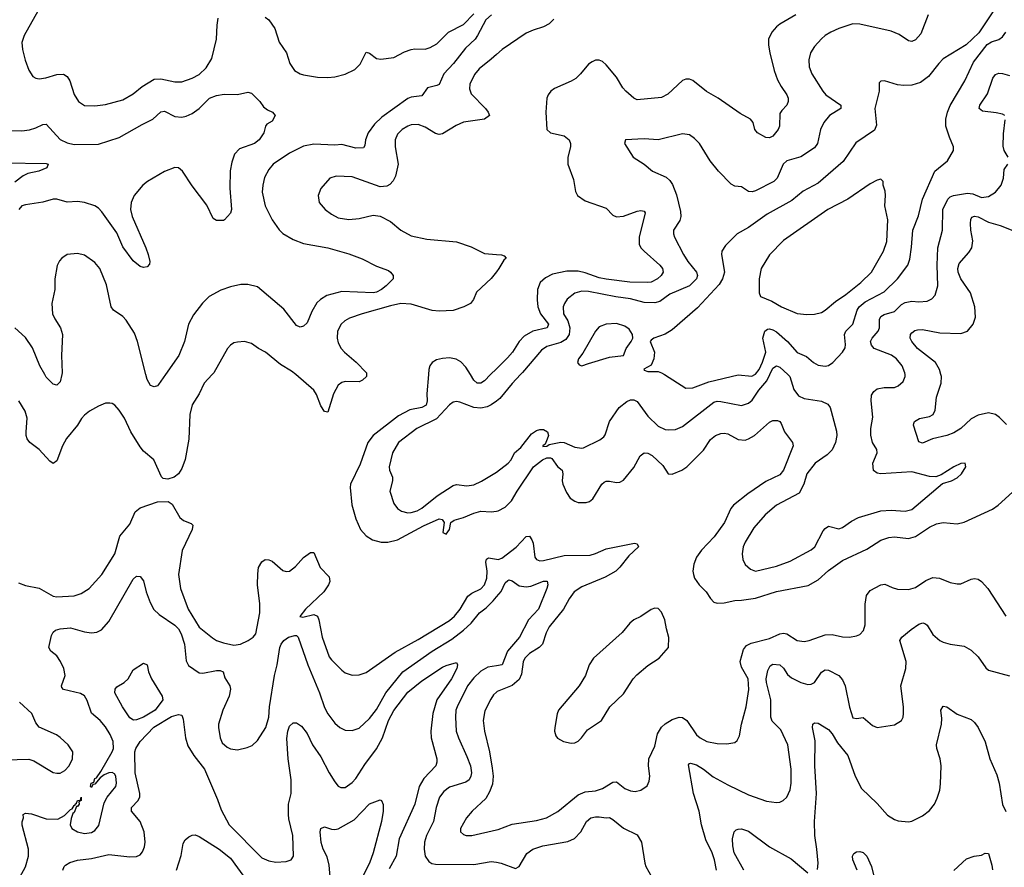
# Model space of a CAD drawing. Header units: inches. Extents: x 1682530 to 1839546, y 640742 to 791647.
# Tile 855 of 923: x 1817257 to 1822921, y 737166 to 742041. Entities that reach past the tile are written whole.
import ezdxf

# ---------------------------------------------------------------- set-up
doc = ezdxf.new("R2010")
doc.units = ezdxf.units.IN
doc.header["$MEASUREMENT"] = 0
for name, color, linetype in [('B8713', 7, 'Continuous'), ('B8714', 7, 'Continuous'), ('B8723', 7, 'Continuous'), ('B8724', 7, 'Continuous')]:
    doc.layers.add(name, color=color, linetype=linetype)

msp = doc.modelspace()

# ---------------------------------------------------------------- linework, layer by layer
at = {"layer": 'B8713', "color": 5}
for points, elevation in [([(1818364, 740000), (1818318, 739950), (1818290, 739889.3), (1818250, 739826.6), (1818236.1, 739770), (1818230, 739628), (1818209, 739511), (1818190, 739459.3), (1818170, 739429.4), (1818146, 739410), (1818110, 739398), (1818083.2, 739403.2), (1818072.3, 739412.3), (1818029.6, 739510), (1817970, 739560.5), (1817950, 739584.2), (1817896.4, 739670), (1817860.5, 739750), (1817830, 739796), (1817803.9, 739823.9), (1817790, 739833.2), (1817775.5, 739835.5), (1817750, 739835.1), (1817710, 739818.4), (1817659.1, 739790), (1817630, 739767.3), (1817612.5, 739747.5), (1817590.3, 739710), (1817526.6, 739633.4), (1817503.9, 739590), (1817470, 739503.7), (1817450, 739489.6), (1817430, 739502.9), (1817369.8, 739569.8), (1817316.3, 739610), (1817301.1, 739630), (1817294.7, 739650), (1817294.5, 739670), (1817300.4, 739750), (1817289.7, 739790), (1817252.8, 739850)], 680), ([(1817500, 740000), (1817490, 739959.3), (1817470, 739939.5), (1817450, 739945.6), (1817410, 739986), (1817401.9, 740000)], 660), ([(1818095.6, 740000), (1818056.2, 739943.8), (1818050, 739936), (1818030, 739929.2), (1818010, 739937), (1817990, 739972.7), (1817983, 740000)], 660), ([(1819252.3, 740000), (1819251.7, 739990), (1819230, 739968.6), (1819210, 739957.6), (1819130, 739960.7), (1819110, 739954.8), (1819090, 739939.2), (1819063.2, 739890), (1819030, 739784.5), (1819010, 739787.8), (1818990, 739821.3), (1818965.1, 739885.1), (1818949.9, 739909.9), (1818845, 740000)], 680), ([(1819608.9, 740000), (1819599.6, 739890), (1819602, 739850), (1819595.7, 739824.3), (1819570, 739811.4), (1819502.3, 739797.7), (1819436.9, 739763.1), (1819290.2, 739650), (1819260.2, 739610), (1819215.6, 739484.4), (1819160.9, 739370), (1819157.4, 739350), (1819168.1, 739251.9), (1819190.8, 739170.8), (1819218.6, 739110), (1819250, 739072.7), (1819286.4, 739050), (1819336.6, 739036.6), (1819375.8, 739035.8), (1819430.7, 739049.3), (1819579.4, 739130), (1819670.2, 739170.2), (1819687.5, 739167.5), (1819698.8, 739150), (1819692, 739092), (1819710, 739082), (1819728.7, 739110), (1819737, 739150), (1819756.4, 739163.6), (1819810, 739177.6), (1819870, 739203), (1819910, 739214), (1819970.1, 739210.1), (1820000, 739214.3)], 720), ([(1819965.7, 740000), (1819930, 739965), (1819910, 739950.9), (1819889.7, 739950), (1819870, 739968.5), (1819850.5, 740000)], 720), ([(1820000, 739848.1), (1819970, 739825.8), (1819946.1, 739813.9), (1819910, 739806.1), (1819870, 739811.4), (1819790, 739842.4), (1819770, 739846), (1819750, 739841.1), (1819730, 739827.1), (1819654.8, 739745.2), (1819541.5, 739690), (1819436.9, 739610), (1819401.6, 739550), (1819382.8, 739470), (1819383.6, 739450), (1819401.5, 739410), (1819401.2, 739390), (1819386.7, 739330), (1819410, 739258.8), (1819430, 739230.6), (1819454, 739214), (1819490, 739204.4), (1819510, 739206.4), (1819542.8, 739217.2), (1819570, 739232.2), (1819657.8, 739302.2), (1819750, 739362.4), (1819770, 739368.3), (1819830, 739359.8), (1819870, 739366.4), (1819913.1, 739386.9), (1820000, 739439.3)], 740), ([(1817250, 738802), (1817290, 738786.7), (1817370, 738772), (1817450, 738725.8), (1817470, 738722.2), (1817570, 738728.1), (1817610, 738740.2), (1817656.9, 738770), (1817730, 738850.4), (1817805.4, 738970), (1817833.3, 739070), (1817890, 739140.3), (1817922, 739210), (1817950, 739234.2), (1818050, 739269), (1818111, 739270), (1818134.9, 739254.9), (1818177.5, 739177.5), (1818200.2, 739160.2), (1818243.1, 739143.1), (1818253.5, 739133.5), (1818250.3, 739110), (1818191.2, 738988.8), (1818170.2, 738850), (1818182.8, 738770), (1818226.2, 738650), (1818290, 738547.4), (1818365.8, 738485.8), (1818390, 738470.2), (1818430, 738456.5), (1818490, 738443.8), (1818526.6, 738450), (1818570.7, 738470), (1818599.8, 738490), (1818615.6, 738510), (1818639.1, 738630), (1818638.2, 738681.8), (1818624.7, 738790), (1818626.4, 738853.6), (1818630.8, 738890), (1818650, 738923.7), (1818670, 738936), (1818690, 738935.6), (1818710, 738926.3), (1818770, 738873.8), (1818790, 738866.7), (1818810, 738869), (1818843.5, 738896.5), (1818890, 738948.9), (1818930, 738976.4), (1818950, 738977.3), (1818986.5, 738890), (1819037.1, 738837.1), (1819041.1, 738810), (1819034.4, 738790), (1819007, 738750), (1818902, 738650), (1818867.8, 738607.8), (1818885.8, 738605.8), (1818950, 738619.4), (1818970.1, 738610.1), (1818978.5, 738590), (1818997.8, 738490), (1819037, 738377), (1819050, 738358.9), (1819110, 738299.5), (1819130, 738285.3), (1819170, 738271.7), (1819210, 738272.9), (1819250, 738286.7), (1819417.3, 738402.7), (1819550, 738476.6), (1819730, 738585.6), (1819757.8, 738610), (1819791.7, 738650), (1819835, 738725), (1819857.9, 738742.1), (1819910, 738768.8), (1819930.5, 738790), (1819945.3, 738830), (1819945.4, 738870), (1819938.2, 738921.8), (1819942.3, 738937.7), (1819954.6, 738945.4), (1820000, 738938.2)], 680), ([(1817258, 737110), (1817291.5, 737168.5), (1817307.9, 737230), (1817307.1, 737270), (1817271.2, 737408.8), (1817271.6, 737428.4), (1817279, 737450), (1817278, 737470), (1817290, 737478), (1817326, 737474), (1817410, 737445.5), (1817477.4, 737442.6), (1817515.8, 737464.2), (1817550, 737498.7), (1817558.2, 737501.8), (1817570, 737522), (1817577, 737523), (1817577, 737530), (1817584.8, 737535.2), (1817590, 737550.2), (1817607.7, 737552.3), (1817610.5, 737570.5), (1817611.7, 737550), (1817598, 737542), (1817598.7, 737530), (1817590, 737515.1), (1817584, 737516), (1817570, 737482), (1817563.6, 737476.4), (1817553.7, 737446.3), (1817548.5, 737410), (1817557.6, 737390), (1817590, 737370.3), (1817630, 737361.5), (1817670, 737366), (1817690, 737377.1), (1817713.2, 737406.8), (1817742.5, 737537.5), (1817759.8, 737570), (1817809.7, 737630), (1817815, 737650), (1817810.8, 737690), (1817803.1, 737703.1), (1817790, 737712.4), (1817770, 737709.8), (1817742.3, 737697.7), (1817719.9, 737680.1), (1817690, 737644.2), (1817678, 737642), (1817670, 737626), (1817663.7, 737630), (1817669, 737650), (1817683.3, 737656.7), (1817690, 737677), (1817698.4, 737681.6), (1817723.3, 737716.7), (1817789.2, 737830), (1817796.8, 737850), (1817794.5, 737890), (1817777.8, 737930), (1817750, 737974.8), (1817720.4, 738010), (1817670, 738053.3), (1817645.7, 738125.7), (1817630, 738152.6), (1817606.5, 738166.5), (1817508.9, 738188.9), (1817500.4, 738200.4), (1817497.4, 738210), (1817519.3, 738270), (1817510.8, 738310), (1817492.4, 738350), (1817470, 738382.6), (1817437, 738410), (1817424.4, 738430), (1817440.2, 738499.8), (1817450, 738519.5), (1817462.9, 738530), (1817490, 738538.3), (1817550, 738543.2), (1817630, 738520.2), (1817670, 738514.2), (1817701.2, 738518.8), (1817728.2, 738531.8), (1817770, 738579.5), (1817910, 738823), (1817930, 738840.5), (1817950, 738838), (1817970, 738814.8), (1817985.3, 738750), (1818008.6, 738688.6), (1818029.4, 738649.4), (1818059.8, 738619.8), (1818150, 738558.3), (1818170, 738537.8), (1818187, 738510), (1818204.5, 738450), (1818214.2, 738354.2), (1818227.8, 738327.8), (1818290, 738284.4), (1818310, 738282), (1818390, 738298.4), (1818410, 738298.5), (1818428, 738290), (1818436.7, 738256.7), (1818466, 738210), (1818470.2, 738190), (1818461.3, 738150), (1818426.2, 738070), (1818401.5, 737990), (1818400.3, 737970), (1818410, 737911.3), (1818422.5, 737882.5), (1818450, 737856.5), (1818470, 737847.2), (1818510, 737842), (1818565.3, 737854.7), (1818593.7, 737866.3), (1818624.4, 737895.6), (1818672.2, 737970), (1818689.8, 738030.2), (1818694.8, 738090), (1818722.5, 738270), (1818737.9, 738330), (1818753.6, 738430), (1818761.3, 738450), (1818776.5, 738470), (1818803.9, 738490), (1818840.2, 738500.2), (1818850, 738500.2), (1818859.3, 738490), (1818914.6, 738330), (1818982.5, 738170), (1819010, 738084.9), (1819030, 738048.9), (1819070, 737995.8), (1819098, 737970), (1819130, 737954.9), (1819170, 737953.1), (1819210, 737967.4), (1819270, 738022), (1819310, 738074.6), (1819363.7, 738170), (1819461.5, 738290), (1819630, 738409), (1819742.2, 738477.8), (1819810, 738529.5), (1819854, 738570), (1819902.4, 738630), (1819941.3, 738658.7), (1819981.1, 738698.9), (1820000, 738721.5)], 660), ([(1817504.5, 737150), (1817512.3, 737170), (1817521.4, 737178.5), (1817546.2, 737193.8), (1817590, 737206.3), (1817670, 737217.4), (1817770, 737239.6), (1817890, 737225.8), (1817930, 737228.1), (1817950, 737238.7), (1817964.2, 737255.8), (1817975.7, 737284.3), (1817979.8, 737310), (1817973.4, 737370), (1817949.8, 737430), (1817900.8, 737490), (1817900.8, 737510), (1817939, 737550), (1817948.7, 737571.3), (1817949.2, 737590.8), (1817922.4, 737710), (1817919.6, 737830), (1817925.3, 737850), (1817950, 737890), (1818028.6, 737971.4), (1818130, 738034), (1818170, 738045.7), (1818190, 738040.7), (1818198, 738018), (1818211.9, 737910), (1818225, 737865), (1818258, 737810), (1818319.4, 737730), (1818395.6, 737555.6), (1818416.7, 737496.7), (1818462.8, 737410), (1818650, 737220.3), (1818690, 737204.2), (1818730, 737195.3), (1818790, 737199.3), (1818819, 737210), (1818831.8, 737230), (1818828.2, 737350), (1818805, 737445), (1818802.9, 737470), (1818803.2, 737530), (1818818.4, 737590), (1818818.4, 737670), (1818802.5, 737790), (1818793.2, 737906.8), (1818799.3, 737950), (1818810, 737977.1), (1818830, 737997.1), (1818850, 737996.4), (1818877.5, 737977.5), (1818910, 737935.5), (1818940.7, 737870), (1818990, 737802), (1819037.8, 737710), (1819070, 737658.7), (1819090, 737633.7), (1819104.7, 737624.7), (1819130, 737624.7), (1819170, 737654), (1819190, 737676.9), (1819241.8, 737758.2), (1819310, 737847.4), (1819343.5, 737910), (1819379.4, 738010), (1819410, 738068.6), (1819490, 738172.7), (1819570, 738239.3), (1819690, 738316.9), (1819710, 738327.4), (1819770, 738344.7), (1819776.3, 738330), (1819771.6, 738310), (1819741, 738250), (1819655.8, 738130), (1819634, 738050), (1819622.7, 737950), (1819623.7, 737910), (1819655.8, 737790), (1819657.3, 737770), (1819650.2, 737750), (1819582.9, 737677.1), (1819555.5, 737630), (1819530.1, 737530), (1819440.1, 737330), (1819423.5, 737230), (1819381.8, 737158.2)], 640), ([(1820000, 738325.2), (1819950, 738317.8), (1819910, 738294), (1819870, 738255.2), (1819834.1, 738210), (1819773.7, 738090), (1819766.8, 738070), (1819763.2, 738030), (1819767.6, 737950), (1819780.7, 737910), (1819830, 737803.7), (1819849.5, 737750), (1819856.3, 737710), (1819853.1, 737690), (1819842.2, 737670), (1819824.2, 737655.8), (1819730, 737627.9), (1819697.7, 737602.3), (1819672.9, 737570), (1819653.8, 737510), (1819636.8, 737430), (1819598, 737350), (1819585, 737310), (1819583.8, 737270), (1819590.2, 737230.2), (1819610, 737199.5), (1819628.6, 737188.6), (1819650, 737183.8), (1819870, 737181.7), (1819970, 737200.2), (1820000, 737194.9)], 660), ([(1820000, 738174.2), (1819982.5, 738157.5), (1819966.6, 738133.4), (1819933.3, 738066.7), (1819922.5, 738010), (1819930.1, 737950.1), (1819959.8, 737830), (1819975.7, 737735.7), (1819980.1, 737690), (1819976, 737644), (1819960.4, 737599.5), (1819938, 737562), (1819860.4, 737490), (1819826.7, 737450), (1819792.4, 737390), (1819793, 737370), (1819810, 737354.9), (1819824.7, 737350), (1819858, 737350), (1820000, 737381.8)], 680), ([(1817176.1, 737783.9), (1817310, 737788), (1817338.4, 737778.4), (1817450, 737712), (1817470, 737707), (1817490, 737708.5), (1817517.2, 737722.8), (1817542.4, 737750), (1817560.5, 737790), (1817562.9, 737830), (1817535.6, 737870), (1817490, 737913.3), (1817468.5, 737928.5), (1817370, 737973), (1817350, 737997), (1817326.9, 738050), (1817256.3, 738116.3)], 680), ([(1819045.8, 737090), (1819038.1, 737178.1), (1819026.4, 737226.4), (1819003.8, 737270), (1818991.5, 737308.5), (1818984.7, 737370), (1818989.7, 737390.3), (1819010, 737398), (1819050, 737385.5), (1819070, 737383.8), (1819090, 737388.2), (1819180.5, 737439.5), (1819270, 737530.6), (1819330, 737554.8), (1819338, 737550), (1819347.3, 737527.3), (1819348, 737490), (1819337.6, 737430), (1819290, 737249.5), (1819268.6, 737190), (1819229, 737111)], 620), ([(1818158.4, 737150), (1818186.6, 737233.4), (1818196.9, 737303.1), (1818210, 737324), (1818230, 737340.7), (1818250, 737350.7), (1818267.2, 737352.8), (1818290, 737343.8), (1818405.3, 737270), (1818470, 737219.2), (1818566.5, 737086.5)], 620)]:
    msp.add_lwpolyline(points, dxfattribs=dict(at, elevation=elevation))
at = {"layer": 'B8713', "color": 5, "elevation": 640}
msp.add_lwpolyline([(1817912.4, 738012.4), (1817890, 738026), (1817848.6, 738090), (1817804.7, 738170), (1817807, 738190), (1817816.1, 738203.9), (1817858, 738230), (1817880.7, 738250), (1817910, 738302), (1817970, 738340.7), (1817990.4, 738330.4), (1817998, 738290), (1818014.9, 738250), (1818077.6, 738150), (1818080.3, 738130), (1818035.8, 738070), (1817970, 738029.9), (1817930, 738013.8)], close=True, dxfattribs=at)
at = {"layer": 'B8714', "color": 5}
for points, elevation in [([(1817361.3, 742090), (1817283.7, 741950), (1817270.3, 741910), (1817272.9, 741870), (1817288.1, 741808.1), (1817310, 741750.8), (1817333.8, 741713.8), (1817350, 741704.9), (1817370, 741701.1), (1817407, 741707), (1817470, 741725.5), (1817510, 741727.6), (1817530, 741715.3), (1817546.3, 741690), (1817571.3, 741611.3), (1817595.5, 741570), (1817630, 741548.7), (1817690, 741546), (1817750, 741554.3), (1817850, 741581.5), (1817910, 741614.3), (1817962.4, 741657.6), (1818030, 741699.3), (1818070, 741701.5), (1818150, 741684.5), (1818190, 741684.2), (1818250, 741704.7), (1818290, 741726.5), (1818330, 741764.2), (1818362, 741818), (1818389.7, 741930), (1818392.4, 742010), (1818398.9, 742050)], 660), ([(1819970.7, 742070), (1819939.3, 742040.7), (1819891.1, 741950), (1819876.9, 741930), (1819822.5, 741877.5), (1819752.9, 741790), (1819697.6, 741730), (1819670, 741669.4), (1819657.4, 741662.6), (1819604, 741650), (1819570, 741604.2), (1819510, 741596.8), (1819490, 741588.6), (1819339.9, 741480.1), (1819298.5, 741441.5), (1819260.9, 741390), (1819246.9, 741350), (1819242, 741318), (1819234.8, 741305.2), (1819190, 741303.2), (1819110, 741322.9), (1819070, 741319.6), (1818950, 741324.6), (1818890, 741314.6), (1818810, 741273.5), (1818715.3, 741210), (1818690, 741180.5), (1818665.8, 741134.2), (1818655, 741090), (1818652.8, 741050), (1818669.4, 740970), (1818710.2, 740890), (1818750, 740832.7), (1818770, 740812.3), (1818830, 740777.8), (1818890, 740754.1), (1819030, 740729.2), (1819150, 740695.6), (1819226.6, 740666.6), (1819310, 740623), (1819378, 740598), (1819390.8, 740590), (1819406, 740570), (1819406, 740550), (1819365.5, 740510), (1819338.4, 740490), (1819310, 740474.5), (1819290, 740469.9), (1819110, 740477.4), (1819024.9, 740455.1), (1818987.8, 740432.2), (1818967.1, 740412.9), (1818936.8, 740363.2), (1818910, 740297.2), (1818890, 740278), (1818870, 740272.3), (1818850, 740282), (1818776.4, 740376.4), (1818625.7, 740505.7), (1818570, 740518.2), (1818530, 740518.5), (1818470, 740505.4), (1818414, 740486), (1818348, 740450), (1818309, 740411), (1818256.9, 740343.1), (1818229.1, 740290.9), (1818204.9, 740190), (1818172.8, 740110), (1818095.6, 740000)], 660), ([(1818670, 742056.9), (1818690, 742040.2), (1818725.2, 741990), (1818750, 741913), (1818791.4, 741851.4), (1818810.3, 741790), (1818837.6, 741750), (1818870, 741730.2), (1818890, 741724.7), (1818970, 741711.1), (1819030, 741708.7), (1819070, 741712.5), (1819130, 741727.5), (1819185.7, 741754.3), (1819215, 741785), (1819250, 741855.5), (1819270, 741848.8), (1819310, 741819.2), (1819335.2, 741815.2), (1819410, 741824.1), (1819470, 741857.1), (1819510, 741869.3), (1819530, 741873.5), (1819590, 741871.1), (1819618.7, 741881.3), (1819656.4, 741903.6), (1819723.6, 741970), (1819810, 742014), (1819870, 742074.4)], 660), ([(1820000, 741841), (1819970, 741813.5), (1819900.3, 741759.7), (1819874.1, 741725.9), (1819846.9, 741670), (1819844.3, 741644.3), (1819854.8, 741614.8), (1819936.9, 741530), (1819952.8, 741510), (1819959.5, 741490), (1819930.1, 741469.9), (1819810, 741452.1), (1819767.7, 741432.3), (1819690, 741384.5), (1819670, 741381.1), (1819650, 741386.2), (1819590, 741422.9), (1819550, 741438.5), (1819510, 741436.2), (1819490, 741429.8), (1819458, 741410), (1819430, 741382.4), (1819416.5, 741350), (1819417.7, 741310), (1819434, 741210), (1819418.3, 741141.6), (1819405.8, 741114.2), (1819387.2, 741092.8), (1819370, 741083.5), (1819330, 741079.8), (1819170, 741138.5), (1819077.6, 741142.4), (1819042, 741130), (1818988.7, 741071.3), (1818973.4, 741030), (1818979.1, 740990), (1819014, 740950), (1819050, 740923.1), (1819090, 740902), (1819150, 740891.6), (1819210, 740898.9), (1819290, 740917), (1819330, 740912), (1819390, 740880.9), (1819450, 740831.4), (1819510, 740797.7), (1819599.8, 740779.8), (1819770, 740763.5), (1819854.6, 740734.6), (1819930, 740696.9), (1820000, 740691)], 680), ([(1817150, 741406.5), (1817270, 741402.9), (1817312.9, 741407.1), (1817350, 741419.2), (1817390, 741439.6), (1817410, 741440.3), (1817490, 741352.4), (1817530, 741332.9), (1817570, 741323.7), (1817710, 741325.4), (1817830, 741363.8), (1817961, 741439), (1818024, 741470), (1818070, 741511.6), (1818090, 741515.5), (1818150, 741485), (1818190, 741481.5), (1818214, 741486), (1818250, 741502.5), (1818288.7, 741530), (1818350, 741590.9), (1818390, 741606.4), (1818433, 741613), (1818510, 741610.3), (1818570, 741623.8), (1818590, 741618), (1818639.1, 741570), (1818659.8, 741539.8), (1818682.8, 741522.8), (1818711.3, 741510), (1818726, 741490), (1818710, 741458), (1818679.6, 741440.4), (1818671.1, 741428.9), (1818661, 741390), (1818635.5, 741350), (1818607.3, 741330), (1818521.7, 741298.3), (1818492.4, 741267.6), (1818477.3, 741222.7), (1818468.6, 741171.4), (1818466.6, 741073.4), (1818476.3, 740950), (1818470, 740928.7), (1818436, 740890), (1818430, 740886.6), (1818390, 740887), (1818370, 740897.2), (1818333.9, 740973.9), (1818250, 741085.7), (1818194.6, 741170), (1818170, 741189.8), (1818150, 741191.6), (1818090, 741167.5), (1817992.2, 741110), (1817966, 741090), (1817915.3, 741030), (1817897.6, 740990), (1817894.5, 740950), (1817903.5, 740910), (1817983.2, 740730), (1817996.1, 740690), (1818005.5, 740650), (1818004.5, 740635.5), (1817990, 740619.3), (1817970, 740617), (1817950, 740622.4), (1817910, 740653.6), (1817850, 740734.8), (1817815.1, 740815.1), (1817730, 740935.8), (1817710, 740957.7), (1817690, 740970.8), (1817630, 740989.8), (1817590, 740996), (1817530, 740992.6), (1817470, 741008.3), (1817450, 741008.4), (1817390, 740991.1), (1817290, 740976.5), (1817269, 740970), (1817251.6, 740950)], 640), ([(1817170, 741217.6), (1817410, 741213.4), (1817421, 741210), (1817413.4, 741190), (1817366.8, 741170), (1817303.9, 741156.1), (1817276.9, 741143.1), (1817230, 741107.8)], 620), ([(1817983, 740000), (1817934.4, 740190), (1817917.7, 740237.7), (1817870, 740314), (1817850, 740333.6), (1817796, 740370), (1817782.9, 740390), (1817757, 740517), (1817718.9, 740610), (1817690, 740644.7), (1817630, 740687.8), (1817590, 740696.3), (1817530, 740691.5), (1817499.1, 740670), (1817486, 740654), (1817473.3, 740626.7), (1817458.9, 740550), (1817459.6, 740490), (1817441.8, 740410), (1817446, 740350), (1817460, 740320), (1817492.6, 740270), (1817503.9, 740230), (1817497.1, 740110), (1817502.4, 740010), (1817500, 740000)], 660), ([(1820000, 740592), (1819970, 740553.4), (1819885.6, 740474.4), (1819867, 740433), (1819850.3, 740410), (1819813, 740390), (1819750, 740369.3), (1819670, 740364.5), (1819630, 740368.4), (1819510, 740406), (1819450, 740408.8), (1819390, 740396.1), (1819227.7, 740350), (1819155, 740325), (1819128.4, 740310), (1819107, 740290), (1819084.9, 740250), (1819082.8, 740210), (1819090, 740183), (1819107.2, 740150), (1819124.7, 740130), (1819192, 740072), (1819252.9, 740010), (1819252.3, 740000)], 680), ([(1817401.9, 740000), (1817372.9, 740050), (1817330, 740154.3), (1817290, 740212.8), (1817229, 740269)], 660), ([(1818845, 740000), (1818820.8, 740020.8), (1818758.2, 740058.2), (1818672, 740130), (1818631, 740151), (1818590, 740179.5), (1818550, 740189.6), (1818510, 740187.6), (1818490, 740182.9), (1818470, 740169.5), (1818452.7, 740150), (1818373.1, 740010), (1818364, 740000)], 680), ([(1819850.5, 740000), (1819823.6, 740043.6), (1819794.1, 740074.1), (1819768.8, 740088.8), (1819730, 740095.8), (1819690, 740093.6), (1819655.5, 740084.5), (1819630.5, 740070), (1819617, 740050), (1819611.5, 740030), (1819608.9, 740000)], 720), ([(1820000, 740033.6), (1819965.7, 740000)], 720)]:
    msp.add_lwpolyline(points, dxfattribs=dict(at, elevation=elevation))
at = {"layer": 'B8723', "color": 5}
for points, elevation in [([(1820000, 739439.3), (1820000.4, 739439.6), (1820067.8, 739490), (1820084.1, 739510), (1820103.8, 739550), (1820139.5, 739580.5), (1820200.7, 739659.3), (1820230, 739679.5), (1820250, 739684.8), (1820270, 739683.7), (1820293.8, 739670), (1820298.4, 739650), (1820292.1, 739627.9), (1820279.8, 739600.2), (1820266, 739590), (1820267.3, 739587.3), (1820288.8, 739588.8), (1820302.3, 739597.7), (1820370, 739612.1), (1820389, 739609), (1820450, 739581.8), (1820490, 739576.1), (1820500.8, 739579.2), (1820595.3, 739624.7), (1820617.8, 739642.2), (1820625.9, 739654.1), (1820649.7, 739730), (1820705.8, 739810), (1820750, 739844.9), (1820770, 739854.2), (1820790, 739855.8), (1820810, 739845.7), (1820870, 739761.7), (1820930, 739704), (1820970, 739685.2), (1820990, 739681.5), (1821030, 739685.2), (1821070, 739700.9), (1821250, 739840.7), (1821270, 739846.4), (1821290, 739845.7), (1821410, 739823.2), (1821450, 739835.5), (1821470, 739852.6), (1821508.4, 739910), (1821555.1, 739964.9), (1821572.1, 740000)], 740), ([(1820138.6, 740000), (1820090, 739949.8), (1820018.3, 739861.7), (1820000, 739848.1)], 740), ([(1820966.3, 740000), (1821090, 739921.3), (1821130, 739924.9), (1821222, 739958), (1821390, 739998), (1821468.2, 739991.8), (1821485.4, 740000)], 760), ([(1821676.4, 740000), (1821687.3, 739990), (1821710, 739914.4), (1821738, 739878), (1821770, 739862.9), (1821870, 739847.9), (1821904.9, 739830), (1821919.5, 739810), (1821925.7, 739790), (1821955.4, 739675.4), (1821957.8, 739650), (1821950.2, 739610), (1821930, 739568), (1821901.4, 739538.6), (1821833.4, 739490), (1821785, 739430), (1821768.4, 739370), (1821741.8, 739318.1), (1821611.2, 739248.8), (1821546.1, 739193.9), (1821480.8, 739119.2), (1821430, 739036.2), (1821419.1, 739010), (1821412.9, 738970), (1821416.7, 738936.7), (1821430, 738908), (1821461.1, 738881.1), (1821490, 738870.3), (1821570, 738889), (1821610, 738897.6), (1821690, 738926.7), (1821810, 738992.9), (1821830.8, 739010), (1821879, 739101), (1821890, 739114.9), (1821910, 739128.4), (1821970, 739112.2), (1821990, 739120.3), (1822042.7, 739157.3), (1822082.4, 739177.6), (1822210, 739216.5), (1822270, 739221.3), (1822350, 739213.7), (1822390, 739224.2), (1822565.6, 739374.4), (1822618, 739390), (1822650, 739406.8), (1822674, 739430), (1822699, 739470), (1822695.3, 739490), (1822670, 739488.7), (1822630, 739469), (1822557.3, 739422.7), (1822527.7, 739412.3), (1822490, 739413.6), (1822390, 739441.5), (1822209.8, 739429.8), (1822190, 739433.6), (1822168.4, 739448.4), (1822165.4, 739490), (1822189.7, 739550), (1822187.8, 739570), (1822163.6, 739610), (1822152.7, 739652.7), (1822152.8, 739690), (1822165.6, 739754.4), (1822155.3, 739850), (1822157.8, 739882.2), (1822170, 739903.8), (1822190, 739917.4), (1822230, 739926.3), (1822290, 739926.7), (1822310, 739934.9), (1822339.7, 739960.2), (1822351.3, 739990), (1822350.5, 740000)], 740), ([(1822932.9, 739712.9), (1822893, 739753), (1822869.7, 739769.8), (1822830, 739779.8), (1822770, 739766.2), (1822730, 739746.3), (1822670.1, 739689.9), (1822630, 739665.2), (1822590, 739650.5), (1822508.5, 739631.5), (1822450, 739605.1), (1822430, 739612.7), (1822398.3, 739710), (1822400.9, 739719.1), (1822404.7, 739730), (1822432.2, 739747.8), (1822490, 739759.3), (1822511.9, 739770), (1822524, 739796), (1822531.5, 739870), (1822557, 739950), (1822559.5, 739990), (1822556.7, 740000)], 720), ([(1820000, 739214.3), (1820010, 739215.7), (1820050, 739237.9), (1820085.8, 739274.2), (1820118.1, 739330), (1820212.5, 739470), (1820263.7, 739510), (1820290, 739521.9), (1820310, 739522.3), (1820317.5, 739517.5), (1820350, 739472.4), (1820376.8, 739450), (1820382.4, 739430), (1820378.4, 739390), (1820381.7, 739370), (1820401.7, 739321.7), (1820423.6, 739290), (1820450, 739271.4), (1820470, 739264.9), (1820515.7, 739264.3), (1820534, 739270), (1820554.7, 739285.3), (1820606.2, 739370), (1820618.5, 739381.5), (1820630, 739387), (1820650, 739386.9), (1820690, 739379.2), (1820710, 739382), (1820730, 739393.8), (1820790, 739465.4), (1820826.7, 739533.3), (1820850, 739551), (1820870, 739548.6), (1820895.5, 739535.5), (1820957.7, 739477.7), (1820987.1, 739430), (1821010, 739428), (1821066.3, 739450), (1821095.4, 739470), (1821190, 739565.5), (1821230, 739627), (1821259.5, 739650), (1821290, 739661.5), (1821310, 739663.2), (1821330, 739658.6), (1821390, 739627.3), (1821430, 739623.8), (1821450, 739630.2), (1821483.5, 739650), (1821570, 739726), (1821590, 739735.3), (1821616, 739736), (1821630, 739730.4), (1821638.2, 739718.2), (1821656.9, 739670), (1821702.3, 739610), (1821705.8, 739590), (1821650, 739449.7), (1821630, 739424.1), (1821550, 739384.7), (1821445.3, 739314.7), (1821364, 739250), (1821347.8, 739230), (1821311.9, 739150), (1821252.3, 739067.7), (1821178.6, 738990), (1821151.3, 738950), (1821134.7, 738910), (1821129.1, 738870), (1821132.3, 738850), (1821139.2, 738830), (1821166.5, 738790), (1821206, 738750), (1821230, 738712.2), (1821250, 738691.8), (1821270, 738685.7), (1821310, 738687.7), (1821370, 738700.6), (1821410, 738702.3), (1821490, 738714.8), (1821610, 738752), (1821792, 738788), (1821850, 738818.8), (1821910, 738874.2), (1821990, 738931.8), (1822130, 738996.3), (1822210, 739048.6), (1822257.3, 739062.7), (1822290, 739067.1), (1822370, 739056.8), (1822410, 739069.4), (1822490, 739123.5), (1822530, 739141.2), (1822570, 739149.4), (1822650, 739141.6), (1822690, 739151.1), (1822853.4, 739226.6), (1822886.2, 739250), (1822990, 739343)], 720), ([(1820000, 738938.2), (1820010, 738936.6), (1820030, 738943.6), (1820112.8, 739007.2), (1820170, 739068.9), (1820190, 739070.3), (1820203.9, 739050), (1820211.5, 739030), (1820221.4, 738950), (1820230, 738936.5), (1820250, 738929.5), (1820270.2, 738930.2), (1820390, 738959.8), (1820537.9, 738962.1), (1820569.2, 738970.8), (1820630, 738997.5), (1820794, 739030), (1820810, 739026), (1820816.4, 739010), (1820761.6, 738958.4), (1820710, 738892.1), (1820687.1, 738870), (1820624.2, 738835.8), (1820490, 738779), (1820447.6, 738750), (1820417.8, 738710), (1820385, 738650), (1820303.5, 738550), (1820285.6, 738514.4), (1820265.4, 738450), (1820245, 738430), (1820190, 738395.6), (1820163.5, 738370), (1820152.9, 738347.1), (1820143.9, 738276.1), (1820130, 738247), (1820090, 738212.5), (1820003, 738177), (1820000, 738174.2)], 680), ([(1820000, 737381.8), (1820010, 737384), (1820090, 737413.6), (1820230, 737434.7), (1820288.5, 737451.5), (1820353.6, 737486.4), (1820470, 737583.9), (1820510, 737600.1), (1820570, 737606.7), (1820610, 737618.5), (1820670, 737655.2), (1820690, 737657.6), (1820738.7, 737618.7), (1820770, 737605.2), (1820797, 737603), (1820830, 737608.9), (1820865.9, 737634.1), (1820878.5, 737661.5), (1820881.5, 737690), (1820875, 737750), (1820876.5, 737790), (1820910, 737862), (1820926.2, 737933.8), (1820950, 737972.3), (1820970, 737991.1), (1821010, 738016.3), (1821050, 738030.2), (1821070, 738027.5), (1821094, 738010), (1821150, 737929), (1821172.2, 737910), (1821210.2, 737890.2), (1821270, 737878.6), (1821324.4, 737875.6), (1821370, 737884.9), (1821384.2, 737895.8), (1821397.8, 737922.2), (1821408.9, 737990), (1821436.8, 738090), (1821451, 738189), (1821447.1, 738250), (1821410, 738317.7), (1821401.8, 738350), (1821421.7, 738418.3), (1821437.9, 738442.1), (1821465.1, 738454.9), (1821570, 738481.6), (1821630, 738508.7), (1821650, 738512.5), (1821670, 738509.2), (1821730, 738471.1), (1821770, 738464.2), (1821799.3, 738470), (1821890, 738503.6), (1821930, 738504.4), (1821990, 738491.3), (1822029.7, 738490.3), (1822070, 738497.4), (1822090, 738506), (1822110.9, 738529.1), (1822119.8, 738560.2), (1822120.3, 738679.7), (1822128.2, 738730), (1822150, 738758.1), (1822210, 738791.8), (1822234.5, 738794.5), (1822275.2, 738775.2), (1822306.2, 738766.1), (1822370, 738763.5), (1822410, 738775.6), (1822470, 738816.3), (1822510, 738832.8), (1822548.5, 738828.5), (1822610, 738805.2), (1822650, 738796.9), (1822670, 738796.5), (1822730, 738823.2), (1822750, 738826.7), (1822770, 738822.7), (1822790.3, 738810), (1822826.3, 738770), (1822929.1, 738610)], 680), ([(1820000, 738721.5), (1820026.7, 738753.3), (1820050, 738801.6), (1820064.2, 738815.8), (1820070, 738819.5), (1820090, 738813.1), (1820130, 738785), (1820170, 738778.6), (1820197.1, 738782.8), (1820270, 738812.4), (1820291.4, 738811.4), (1820295.9, 738790), (1820290.1, 738770), (1820241, 738650), (1820183.5, 738590), (1820132, 738490), (1820063.8, 738410), (1820032.3, 738330), (1820000, 738325.2)], 660), ([(1821265, 737150), (1821254.4, 737210), (1821241.2, 737250), (1821203.9, 737323.9), (1821179.2, 737410), (1821166.2, 737490), (1821133.1, 737590), (1821104.6, 737755.4), (1821110, 737764), (1821115.5, 737764.5), (1821150, 737755.4), (1821190, 737731.1), (1821246.4, 737686.4), (1821330, 737640.2), (1821450, 737583.2), (1821553.4, 737546.6), (1821610, 737538.7), (1821630, 737541.3), (1821649.7, 737550.3), (1821670.8, 737569.2), (1821688.7, 737611.3), (1821694.8, 737650), (1821695.3, 737730), (1821675.3, 737870), (1821636.2, 737956.2), (1821586.1, 738006.1), (1821578.4, 738030), (1821577.9, 738130), (1821552.2, 738230), (1821551.1, 738250), (1821561.5, 738298.5), (1821574.1, 738325.9), (1821590, 738334.9), (1821630, 738330.2), (1821650, 738311.8), (1821674.3, 738274.3), (1821696.2, 738256.2), (1821750, 738228.6), (1821790, 738217.8), (1821810, 738219.7), (1821830, 738229), (1821870, 738288.9), (1821890, 738301.3), (1821910, 738300.7), (1821969.4, 738269.4), (1821990, 738244.9), (1822005.2, 738210), (1822030, 738086.8), (1822050, 738026.4), (1822070, 738022.4), (1822110, 738028.2), (1822162.3, 737982.3), (1822190, 737970.3), (1822290, 737986.4), (1822329.6, 738010.4), (1822338.4, 738030), (1822340.5, 738050), (1822340.4, 738090), (1822325.2, 738210), (1822354.4, 738310), (1822355.5, 738350), (1822320.3, 738470), (1822330.8, 738490), (1822385.5, 738534.5), (1822430, 738563.9), (1822451.5, 738571.5), (1822467.4, 738567.4), (1822478, 738558), (1822510, 738505.3), (1822550, 738470.3), (1822570, 738460.2), (1822609.6, 738450.3), (1822690, 738437.6), (1822730, 738414.9), (1822770, 738376.9), (1822814.2, 738314.2), (1822830, 738299.7), (1822950, 738267)], 660), ([(1821846, 737154), (1821849.6, 737190), (1821843.1, 737270), (1821830.5, 737350), (1821828.3, 737430), (1821840.7, 737590), (1821830.6, 737750), (1821832.7, 737892.7), (1821818.4, 737970), (1821819.3, 737990), (1821830, 737998), (1821850, 737994.9), (1821910, 737958.7), (1821930, 737934), (1821961.3, 737881.3), (1822021.3, 737810), (1822062.2, 737690), (1822098.8, 737618.8), (1822190, 737534), (1822250, 737466.4), (1822290, 737440.5), (1822310, 737433.4), (1822370, 737427.3), (1822389.4, 737430.6), (1822450, 737462), (1822490, 737493), (1822518.7, 737530), (1822535.7, 737564.3), (1822549.7, 737610), (1822554.2, 737645.8), (1822557, 737750), (1822551.9, 737790), (1822533, 737850), (1822531.4, 737870), (1822559.8, 737990), (1822562.2, 738022.3), (1822556.2, 738070), (1822570, 738092.4), (1822591, 738090), (1822650, 738047.3), (1822730, 738015.5), (1822750, 737999.1), (1822770.2, 737970.2), (1822810, 737887.3), (1822836.9, 737790), (1822877.1, 737697.1), (1822891.2, 737650), (1822910, 737527.3), (1822930, 737486.7)], 640), ([(1820000, 737194.9), (1820027.3, 737190), (1820110, 737159.5), (1820130, 737170.4), (1820174.6, 737245.4), (1820209.6, 737270), (1820266, 737290), (1820410, 737315), (1820449, 737331), (1820484.2, 737370), (1820518.5, 737430), (1820542, 737450), (1820570, 737457.3), (1820590, 737456.5), (1820630, 737450.3), (1820650, 737451.8), (1820670, 737442), (1820730, 737391.6), (1820810, 737352.4), (1820834.9, 737310), (1820852.7, 737190), (1820859.3, 737170), (1820894, 737110)], 660), ([(1821422.8, 737150), (1821367.7, 737250), (1821359.1, 737290), (1821357.6, 737330), (1821367.6, 737370), (1821379.1, 737380.9), (1821390, 737386), (1821410, 737386.7), (1821450, 737374.3), (1821570, 737284.4), (1821695.8, 737215.8), (1821790, 737134.9)], 640), ([(1822075.1, 737150), (1822049.6, 737210), (1822047.3, 737230), (1822055.1, 737244.9), (1822070, 737254.8), (1822090, 737256.3), (1822110, 737250.5), (1822130, 737230.6), (1822156.1, 737170), (1822170, 737116)], 620), ([(1822630, 737148), (1822704.4, 737215.6), (1822748, 737230), (1822790, 737236.3), (1822810, 737246.8), (1822830, 737244.7), (1822850, 737178), (1822852.1, 737152.1)], 620)]:
    msp.add_lwpolyline(points, dxfattribs=dict(at, elevation=elevation))
at = {"layer": 'B8723', "color": 5, "elevation": 720}
msp.add_lwpolyline([(1820910, 738656.9), (1820890, 738649.7), (1820830.9, 738609.1), (1820790, 738589.7), (1820766.3, 738570), (1820723.4, 738516.6), (1820557, 738370), (1820533.4, 738330), (1820511.7, 738270), (1820474.9, 738210), (1820357.4, 738070), (1820348.7, 738048.7), (1820335.3, 737970), (1820334.4, 737950), (1820342, 737922), (1820350, 737908.2), (1820386, 737890), (1820430, 737879.5), (1820450, 737881.7), (1820470, 737892), (1820488, 737910), (1820524, 737956), (1820604.7, 738010), (1820651.1, 738090), (1820730, 738164.6), (1820785.7, 738250), (1820806.3, 738273.6), (1820870, 738326.3), (1820936.2, 738370), (1820989.5, 738430), (1820991.7, 738488.3), (1820977.1, 738537.1), (1820968.9, 738590), (1820950, 738633), (1820930, 738654.3)], close=True, dxfattribs=at)
at = {"layer": 'B8724', "color": 5}
for points, elevation in [([(1821722.6, 742070), (1821630, 742015.4), (1821610, 742000.4), (1821584, 741970), (1821565.2, 741930), (1821564.8, 741895.2), (1821571.5, 741850), (1821597.2, 741750), (1821616.5, 741696.5), (1821636.6, 741656.6), (1821670.2, 741610), (1821678.3, 741590), (1821678, 741570), (1821670.2, 741549.8), (1821640.7, 741519.3), (1821630, 741501.2), (1821627.8, 741430), (1821620.3, 741410), (1821590, 741371.3), (1821570, 741361.7), (1821550, 741364.4), (1821500.7, 741390), (1821486.6, 741410), (1821476.9, 741450), (1821460.7, 741470), (1821401.2, 741501.2), (1821275.6, 741590), (1821208.3, 741628.3), (1821130, 741691.5), (1821110, 741698.7), (1821090, 741698.7), (1821070, 741691.6), (1820986.2, 741613.8), (1820950, 741594.2), (1820810, 741581.4), (1820789.6, 741590), (1820743.5, 741630), (1820726, 741650), (1820690.9, 741710), (1820630, 741782.4), (1820610, 741800.5), (1820590, 741808), (1820570, 741807.8), (1820550, 741799.6), (1820530, 741785.6), (1820483.6, 741730), (1820455.9, 741704.1), (1820430, 741687.4), (1820334.5, 741645.5), (1820312, 741630), (1820296.9, 741610), (1820290.2, 741589.8), (1820284.6, 741510), (1820290.2, 741410.2), (1820310.2, 741390.2), (1820390, 741373), (1820417.8, 741350), (1820425.6, 741330), (1820426.2, 741310), (1820410.3, 741250), (1820410.3, 741210), (1820442, 741122), (1820453.9, 741053.9), (1820465.3, 741030), (1820510, 740999), (1820630, 740957.4), (1820670, 740916.4), (1820690, 740907.1), (1820730, 740911.3), (1820810, 740940.6), (1820830, 740944.6), (1820850, 740940.7), (1820854.9, 740930), (1820820.2, 740790), (1820819.7, 740750), (1820830.2, 740730), (1820849.2, 740710), (1820939.1, 740630), (1820955.3, 740610), (1820959.6, 740590), (1820946.7, 740570), (1820925.5, 740550), (1820890, 740531.3), (1820869.5, 740530.5), (1820767.7, 740532.3), (1820630, 740548.5), (1820590, 740557.4), (1820510, 740586.2), (1820470, 740594.3), (1820404.4, 740595.6), (1820322.1, 740577.9), (1820282.6, 740557.4), (1820251.6, 740530), (1820235.5, 740490), (1820233.4, 740430), (1820237.6, 740390), (1820252.7, 740350), (1820298.9, 740290), (1820291.7, 740270), (1820209.7, 740250.3), (1820159, 740221), (1820130.1, 740189.9), (1820091.5, 740130), (1820063.8, 740096.2), (1820000, 740033.6)], 720), ([(1822483.2, 742070), (1822440.6, 741959.4), (1822410, 741925.1), (1822390, 741915.8), (1822370, 741920.5), (1822316.5, 741956.5), (1822270, 741976.4), (1822090, 742015.6), (1822050, 742017.6), (1821970, 741991.8), (1821923, 741970), (1821890.4, 741950), (1821870, 741931.3), (1821830, 741887.6), (1821806.3, 741850), (1821796.9, 741810), (1821798.3, 741770), (1821814.3, 741730), (1821877.8, 741630), (1821894.7, 741610), (1821980.4, 741550), (1821980.7, 741530), (1821914.6, 741490), (1821882.8, 741450), (1821863.9, 741410), (1821847.1, 741330), (1821830, 741304.8), (1821750, 741252.3), (1821670, 741229.7), (1821648.9, 741210), (1821615, 741130), (1821596.1, 741110), (1821490, 741056.4), (1821470, 741052.1), (1821450, 741054), (1821410, 741079.7), (1821370, 741084.7), (1821350, 741096.2), (1821277.4, 741170), (1821228.8, 741228.8), (1821167.3, 741330), (1821139, 741359), (1821110, 741378.9), (1821070, 741384.7), (1820930, 741351.3), (1820850, 741357), (1820742, 741350), (1820736, 741330), (1820786, 741250), (1820850, 741210.7), (1820897.3, 741170), (1820975.6, 741135.6), (1820997.2, 741117.2), (1821013.3, 741093.3), (1821034.5, 741034.5), (1821058.1, 740938.1), (1821060.2, 740910), (1821053.8, 740886.2), (1821018, 740830), (1821018, 740810), (1821024.2, 740790), (1821075.6, 740690), (1821101.4, 740650), (1821150.2, 740590), (1821156.3, 740570), (1821150.8, 740550), (1821109.2, 740510.8), (1820996.7, 740463.3), (1820938.6, 740421.4), (1820910, 740412.9), (1820850, 740415.3), (1820770, 740436.6), (1820687, 740447), (1820530, 740478.3), (1820490, 740480.3), (1820450, 740468.7), (1820406.1, 740433.9), (1820390.2, 740410), (1820383.8, 740390), (1820385.1, 740350), (1820410.1, 740310.1), (1820422.3, 740270), (1820418.5, 740230), (1820398.4, 740201.6), (1820370, 740184.7), (1820290, 740161.2), (1820258.9, 740141.1), (1820150, 740011.8), (1820138.6, 740000)], 740), ([(1822870, 742109.4), (1822773.8, 741966.2), (1822702.3, 741897.7), (1822570, 741815.6), (1822544.6, 741790), (1822485.6, 741714.4), (1822439.8, 741680.2), (1822390, 741664.5), (1822343, 741663), (1822306.6, 741666.6), (1822231.1, 741688.9), (1822210, 741688), (1822201, 741679), (1822201.6, 741630), (1822176.6, 741530), (1822185.3, 741434.7), (1822174.1, 741405.9), (1822067, 741333), (1821994.8, 741225.2), (1821850, 741100.8), (1821764.2, 741055.8), (1821697.9, 741002.1), (1821557, 740923), (1821450, 740845.3), (1821384.4, 740810), (1821316.7, 740743.3), (1821297, 740710), (1821293.4, 740690), (1821311, 740590), (1821300.6, 740550), (1821281.7, 740518.3), (1821156.6, 740383.4), (1821010, 740257.7), (1820970, 740233.1), (1820904.7, 740210), (1820890, 740199), (1820884, 740190), (1820908.4, 740130), (1820904.9, 740090), (1820890, 740055.1), (1820847.9, 740032.1), (1820850, 740024.7), (1820870, 740017.3), (1820930, 740017.4), (1820950, 740010.4), (1820966.3, 740000)], 760), ([(1820330, 742044.9), (1820302.3, 742017.7), (1820270, 741999.9), (1820210, 741982), (1820170, 741964.1), (1820031.6, 741870), (1820000, 741841)], 680), ([(1821485.4, 740000), (1821490, 740002.2), (1821510, 740030.3), (1821530, 740072.2), (1821549, 740130), (1821531.1, 740210), (1821543.4, 740250), (1821559.1, 740260.9), (1821570, 740263.2), (1821590, 740257.6), (1821610, 740245.5), (1821674.3, 740190), (1821730, 740127.2), (1821783.7, 740103.7), (1821823.1, 740070), (1821850, 740054.3), (1821890, 740048), (1821910, 740053.1), (1821935.1, 740070), (1821990.9, 740129.1), (1822005.5, 740154.5), (1822007.7, 740172.3), (1822002.3, 740230), (1822009.1, 740250), (1822049.9, 740290.1), (1822074.9, 740370), (1822085.6, 740390), (1822121, 740419), (1822230, 740477.1), (1822307, 740550), (1822365.6, 740630), (1822376.6, 740663.4), (1822387.3, 740732.7), (1822395, 740830), (1822427.1, 740912.9), (1822451.3, 741010), (1822521.5, 741170), (1822593.6, 741230), (1822628, 741290), (1822628, 741310), (1822605.2, 741365.2), (1822585.3, 741430), (1822583.7, 741470), (1822593.6, 741510), (1822610, 741548.7), (1822693.6, 741690), (1822743, 741797), (1822821.5, 741898.5), (1822846.4, 741913.6), (1822890, 741926.7), (1822910, 741943.1), (1822929.6, 741970)], 760), ([(1822923.5, 741490), (1822910, 741498), (1822873.7, 741506.3), (1822795.9, 741515.9), (1822776.9, 741530), (1822780.3, 741550), (1822825.1, 741614.9), (1822855.6, 741704.4), (1822870, 741725.4), (1822890, 741733.7), (1822910, 741732.9), (1822950, 741720.2)], 740), ([(1822942.9, 741250), (1822920.7, 741290), (1822914.7, 741314.7), (1822915.8, 741384.2), (1822926.2, 741466.2)], 740), ([(1822350.5, 740000), (1822349.5, 740010.5), (1822333.7, 740050), (1822301, 740090), (1822272.4, 740112.4), (1822172.4, 740150), (1822156.5, 740170), (1822151.6, 740190), (1822160.3, 740210), (1822195.3, 740250), (1822202.5, 740270), (1822202.4, 740317.6), (1822210, 740335), (1822230, 740345.7), (1822290, 740362.5), (1822330, 740403.5), (1822350, 740415.3), (1822390, 740422.7), (1822430, 740418.5), (1822477.3, 740422.7), (1822504.6, 740435.4), (1822523.5, 740456.5), (1822538.9, 740510), (1822535.3, 740630), (1822538.3, 740730), (1822565.1, 740830), (1822567, 740950), (1822595.3, 741010), (1822610, 741023.5), (1822628.8, 741031.2), (1822710, 741043.5), (1822740.1, 741040.1), (1822790, 741019.7), (1822830, 741024.7), (1822869.8, 741050.2), (1822903.5, 741090), (1822916, 741130), (1822921, 741179), (1822940.9, 741210)], 740), ([(1822556.7, 740000), (1822548.3, 740030), (1822524.6, 740070), (1822422, 740150), (1822388.8, 740190), (1822379.7, 740210), (1822381.7, 740230), (1822390, 740240.3), (1822406.3, 740253.7), (1822421.5, 740258.5), (1822450, 740259.7), (1822550, 740241), (1822670, 740236.8), (1822709.9, 740250.1), (1822742, 740290), (1822755.8, 740330), (1822750.8, 740390), (1822725.6, 740470), (1822670, 740551), (1822655, 740590), (1822652.8, 740610), (1822661.4, 740638.6), (1822717.6, 740702.4), (1822734.4, 740730), (1822739.2, 740770), (1822728.2, 740830), (1822726, 740870), (1822727.8, 740892.2), (1822734.6, 740905.4), (1822748.6, 740911.4), (1822770, 740907.6), (1822830, 740877.1), (1822897.5, 740857.5), (1822970, 740829.4)], 720), ([(1820000, 740691), (1820028.6, 740688.6), (1820043.8, 740683.8), (1820054.9, 740670), (1820042, 740658), (1820014, 740610), (1820000, 740592)], 680), ([(1821572.1, 740000), (1821590, 740037.1), (1821610, 740051.2), (1821630, 740042.4), (1821676.4, 740000)], 740)]:
    msp.add_lwpolyline(points, dxfattribs=dict(at, elevation=elevation))
for points, elevation in [([(1822210, 741124), (1822190, 741118.4), (1822150, 741096.8), (1822021.3, 741010), (1821904.9, 740950), (1821650, 740771), (1821570, 740689.7), (1821522.8, 740610), (1821510.4, 740550.4), (1821510.6, 740470), (1821518.8, 740450), (1821582.8, 740422.7), (1821639.1, 740390), (1821730, 740352.2), (1821785.5, 740345.5), (1821830, 740346.9), (1821870, 740357.3), (1821889.6, 740370), (1821950, 740421.2), (1822010, 740461), (1822096.1, 740530), (1822156.1, 740590), (1822226.3, 740710), (1822245.2, 740765.2), (1822251, 740891), (1822233.6, 740970), (1822238, 741030), (1822235.1, 741055.1), (1822224, 741090), (1822224, 741110)], 780), ([(1820690, 740293.1), (1820630, 740289.7), (1820590, 740275.1), (1820570.3, 740250), (1820496.5, 740123.5), (1820472.2, 740090), (1820466, 740070), (1820475.9, 740055.9), (1820490, 740050.6), (1820530, 740063.1), (1820650, 740100.2), (1820729.6, 740110.4), (1820746, 740150), (1820775.1, 740190), (1820783.7, 740210), (1820782, 740230), (1820762.3, 740262.3), (1820738.7, 740278.7)], 760)]:
    msp.add_lwpolyline(points, close=True, dxfattribs=dict(at, elevation=elevation))

doc.saveas('drawing.dxf')
